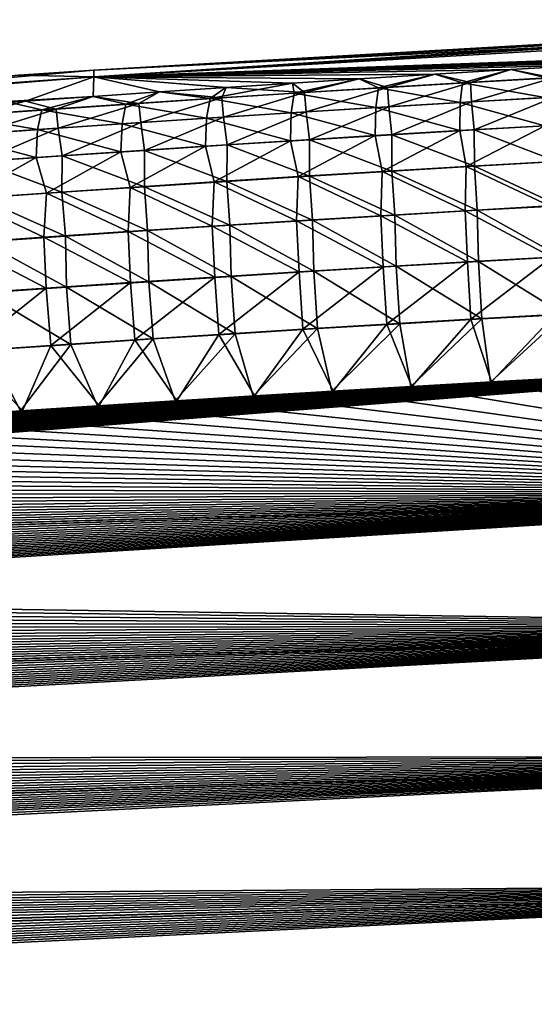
# Model space of a CAD drawing. Header units: metres. Extents: x -61 to 49, y -32 to 32.
# Tile 335 of 343: x 37.99 to 39.6, y 21.86 to 24.95. Entities that reach past the tile are written whole.
import ezdxf

# ---------------------------------------------------------------- set-up
doc = ezdxf.new("R2010")
doc.units = ezdxf.units.M
doc.layers.add('solid_K_27_40_10_000Y34', color=7, linetype='CONTINUOUS')

msp = doc.modelspace()

# ---------------------------------------------------------------- linework, layer by layer
at = {"layer": 'solid_K_27_40_10_000Y34'}
for points in [[(40.964565, 24.948526), (40.964565, 24.939426, -0.673773), (38.219318, 24.790369)], [(38.219318, 24.76976, 1.010641), (40.964565, 24.948526), (38.219318, 24.790369)], [(38.219318, 24.76976, 1.010641), (40.964565, 24.93939, 0.675123), (40.964565, 24.948526)], [(40.964565, 24.939426, -0.673773), (40.964565, 24.928038, -1.010892), (38.219318, 24.790369)], [(38.219318, 24.76976, 1.010641), (40.964565, 24.92804, 1.010881), (40.964565, 24.93939, 0.675123)], [(38.219318, 24.76976, 1.010641), (40.006702, 24.818626, 2.01419), (40.964565, 24.92804, 1.010881)], [(40.964565, 24.928038, -1.010892), (38.219318, 24.76976, -1.01064), (38.219318, 24.790369)], [(40.964565, 24.928038, -1.010892), (40.964565, 24.866577, -2.020484), (38.219318, 24.76976, -1.01064)], [(40.964565, 24.866577, -2.020484), (40.724678, 24.855301, -2.018414), (38.219318, 24.76976, -1.01064)], [(40.724678, 24.855301, -2.018414), (40.485058, 24.84355, -2.016677), (38.219318, 24.76976, -1.01064)], [(40.485058, 24.84355, -2.016677), (40.245705, 24.831322, -2.015273), (38.219318, 24.76976, -1.01064)], [(40.245705, 24.831322, -2.015273), (40.006626, 24.818621, -2.0142), (38.219318, 24.76976, -1.01064)], [(38.219318, 24.76976, 1.010641), (39.767933, 24.805454, 2.013452), (40.006702, 24.818626, 2.01419)], [(40.006626, 24.818621, -2.0142), (39.767815, 24.805447, -2.013458), (38.219318, 24.76976, -1.01064)], [(38.219318, 24.76976, 1.010641), (39.529446, 24.791813, 2.013045), (39.767933, 24.805454, 2.013452)], [(39.767815, 24.805447, -2.013458), (39.529274, 24.791803, -2.013047), (38.219318, 24.76976, -1.01064)], [(39.642082, 24.765709, -2.244987), (39.529274, 24.791803, -2.013047), (39.767815, 24.805447, -2.013458)], [(39.662502, 24.766605, 2.246369), (39.767933, 24.805454, 2.013452), (39.529446, 24.791813, 2.013045)], [(35.439369, 24.546717, 1.030289), (38.219318, 24.790369), (37.984661, 24.774036)], [(35.439369, 24.546717, 1.030289), (38.219318, 24.76976, 1.010641), (38.219318, 24.790369)], [(37.984661, 24.774036), (38.219318, 24.76976, -1.01064), (35.439369, 24.568329)], [(37.984661, 24.774036), (38.219318, 24.790369), (38.219318, 24.76976, -1.01064)], [(38.219318, 24.76976, 1.010641), (39.291241, 24.777702, 2.012966), (39.529446, 24.791813, 2.013045)], [(39.529274, 24.791803, -2.013047), (39.291008, 24.777689, -2.012966), (38.219318, 24.76976, -1.01064)], [(38.219318, 24.76976, 1.010641), (39.053318, 24.763124, 2.013217), (39.291241, 24.777702, 2.012966)], [(39.291008, 24.777689, -2.012966), (39.053013, 24.763105, -2.013215), (38.219318, 24.76976, -1.01064)], [(39.113441, 24.734581, -2.243226), (39.053013, 24.763105, -2.013215), (39.291008, 24.777689, -2.012966)], [(39.142025, 24.736074, 2.244539), (39.291241, 24.777702, 2.012966), (39.053318, 24.763124, 2.013217)], [(39.377747, 24.750435, -2.243962), (39.113441, 24.734581, -2.243226), (39.291008, 24.777689, -2.012966)], [(39.142025, 24.736074, 2.244539), (39.402248, 24.751619, 2.245313), (39.291241, 24.777702, 2.012966)], [(39.377747, 24.750435, -2.243962), (39.291008, 24.777689, -2.012966), (39.529274, 24.791803, -2.013047)], [(39.402248, 24.751619, 2.245313), (39.529446, 24.791813, 2.013045), (39.291241, 24.777702, 2.012966)], [(39.642082, 24.765709, -2.244987), (39.377747, 24.750435, -2.243962), (39.529274, 24.791803, -2.013047)], [(39.402248, 24.751619, 2.245313), (39.662502, 24.766605, 2.246369), (39.529446, 24.791813, 2.013045)], [(38.219318, 24.76976, -1.01064), (35.439369, 24.546717, -1.0303), (35.439369, 24.568329)], [(38.219318, 24.76976, -1.01064), (38.217384, 24.708071, -2.016706), (35.439369, 24.546717, -1.0303)], [(35.439369, 24.546717, 1.030289), (38.005424, 24.693159, 2.018246), (38.219318, 24.76976, 1.010641)], [(38.005424, 24.693159, 2.018246), (38.217308, 24.708063, 2.016712), (38.219318, 24.76976, 1.010641)], [(38.219318, 24.76976, 1.010641), (38.217308, 24.708063, 2.016712), (38.42598, 24.722368, 2.015458)], [(38.425972, 24.722368, -2.015452), (38.217384, 24.708071, -2.016706), (38.219318, 24.76976, -1.01064)], [(38.634773, 24.736307, -2.014452), (38.425972, 24.722368, -2.015452), (38.219318, 24.76976, -1.01064)], [(38.843784, 24.749887, -2.013707), (38.634773, 24.736307, -2.014452), (38.219318, 24.76976, -1.01064)], [(39.053013, 24.763105, -2.013215), (38.843784, 24.749887, -2.013707), (38.219318, 24.76976, -1.01064)], [(38.219318, 24.76976, 1.010641), (38.843987, 24.749899, 2.01371), (39.053318, 24.763124, 2.013217)], [(38.219318, 24.76976, 1.010641), (38.634872, 24.736313, 2.014457), (38.843987, 24.749899, 2.01371)], [(38.219318, 24.76976, 1.010641), (38.42598, 24.722368, 2.015458), (38.634872, 24.736313, 2.014457)], [(38.584934, 24.701138, -2.24263), (38.634773, 24.736307, -2.014452), (38.843784, 24.749887, -2.013707)], [(38.849171, 24.718149, -2.242782), (38.584934, 24.701138, -2.24263), (38.843784, 24.749887, -2.013707)], [(38.881832, 24.719967, 2.244047), (38.843987, 24.749899, 2.01371), (38.634872, 24.736313, 2.014457)], [(38.849171, 24.718149, -2.242782), (38.843784, 24.749887, -2.013707), (39.053013, 24.763105, -2.013215)], [(38.881832, 24.719967, 2.244047), (39.053318, 24.763124, 2.013217), (38.843987, 24.749899, 2.01371)], [(39.113441, 24.734581, -2.243226), (38.849171, 24.718149, -2.242782), (39.053013, 24.763105, -2.013215)], [(38.881832, 24.719967, 2.244047), (39.142025, 24.736074, 2.244539), (39.053318, 24.763124, 2.013217)], [(39.370663, 24.689051, -2.475087), (39.113441, 24.734581, -2.243226), (39.377747, 24.750435, -2.243962)], [(39.146412, 24.675295, 2.475726), (39.402248, 24.751619, 2.245313), (39.142025, 24.736074, 2.244539)], [(39.146412, 24.675295, 2.475726), (39.406147, 24.690706, 2.476473), (39.402248, 24.751619, 2.245313)], [(39.636337, 24.704323, -2.476088), (39.370663, 24.689051, -2.475087), (39.377747, 24.750435, -2.243962)], [(39.636337, 24.704323, -2.476088), (39.377747, 24.750435, -2.243962), (39.642082, 24.765709, -2.244987)], [(39.406147, 24.690706, 2.476473), (39.662502, 24.766605, 2.246369), (39.402248, 24.751619, 2.245313)], [(39.406147, 24.690706, 2.476473), (39.665913, 24.705564, 2.477502), (39.662502, 24.766605, 2.246369)], [(38.361546, 24.686068, 2.243915), (38.42598, 24.722368, 2.015458), (38.217308, 24.708063, 2.016712)], [(38.320732, 24.683548, -2.242774), (38.217384, 24.708071, -2.016706), (38.425972, 24.722368, -2.015452)], [(38.584934, 24.701138, -2.24263), (38.320732, 24.683548, -2.242774), (38.425972, 24.722368, -2.015452)], [(38.361546, 24.686068, 2.243915), (38.621674, 24.703299, 2.243838), (38.42598, 24.722368, 2.015458)], [(38.584934, 24.701138, -2.24263), (38.425972, 24.722368, -2.015452), (38.634773, 24.736307, -2.014452)], [(38.621674, 24.703299, 2.243838), (38.634872, 24.736313, 2.014457), (38.42598, 24.722368, 2.015458)], [(38.839413, 24.656771, -2.473973), (38.584934, 24.701138, -2.24263), (38.849171, 24.718149, -2.242782)], [(38.621674, 24.703299, 2.243838), (38.881832, 24.719967, 2.244047), (38.634872, 24.736313, 2.014457)], [(38.627037, 24.642815, 2.475085), (38.881832, 24.719967, 2.244047), (38.621674, 24.703299, 2.243838)], [(38.627037, 24.642815, 2.475085), (38.886707, 24.65933, 2.475263), (38.881832, 24.719967, 2.244047)], [(39.105022, 24.673199, -2.474381), (38.839413, 24.656771, -2.473973), (38.849171, 24.718149, -2.242782)], [(39.105022, 24.673199, -2.474381), (38.849171, 24.718149, -2.242782), (39.113441, 24.734581, -2.243226)], [(38.886707, 24.65933, 2.475263), (39.142025, 24.736074, 2.244539), (38.881832, 24.719967, 2.244047)], [(38.886707, 24.65933, 2.475263), (39.146412, 24.675295, 2.475726), (39.142025, 24.736074, 2.244539)], [(39.370663, 24.689051, -2.475087), (39.105022, 24.673199, -2.474381), (39.113441, 24.734581, -2.243226)], [(38.217384, 24.708071, -2.016706), (37.952255, 24.689358, -2.018667), (35.439369, 24.546717, -1.0303)], [(35.439369, 24.546717, 1.030289), (37.793774, 24.677885, 2.020041), (38.005424, 24.693159, 2.018246)], [(38.056568, 24.665377, -2.243212), (37.792439, 24.646626, -2.243948), (37.952255, 24.689358, -2.018667)], [(37.8414, 24.64992, 2.24493), (38.005424, 24.693159, 2.018246), (37.793774, 24.677885, 2.020041)], [(37.8414, 24.64992, 2.24493), (38.101456, 24.668274, 2.244278), (38.005424, 24.693159, 2.018246)], [(38.056568, 24.665377, -2.243212), (37.952255, 24.689358, -2.018667), (38.217384, 24.708071, -2.016706)], [(38.101456, 24.668274, 2.244278), (38.217308, 24.708063, 2.016712), (38.005424, 24.693159, 2.018246)], [(38.320732, 24.683548, -2.242774), (38.056568, 24.665377, -2.243212), (38.217384, 24.708071, -2.016706)], [(38.308304, 24.622179, -2.474051), (38.056568, 24.665377, -2.243212), (38.320732, 24.683548, -2.242774)], [(38.101456, 24.668274, 2.244278), (38.361546, 24.686068, 2.243915), (38.217308, 24.708063, 2.016712)], [(38.1078, 24.608124, 2.475589), (38.361546, 24.686068, 2.243915), (38.101456, 24.668274, 2.244278)], [(38.1078, 24.608124, 2.475589), (38.367401, 24.625746, 2.475193), (38.361546, 24.686068, 2.243915)], [(38.573841, 24.639763, -2.473862), (38.308304, 24.622179, -2.474051), (38.320732, 24.683548, -2.242774)], [(38.573841, 24.639763, -2.473862), (38.320732, 24.683548, -2.242774), (38.584934, 24.701138, -2.24263)], [(38.367401, 24.625746, 2.475193), (38.621674, 24.703299, 2.243838), (38.361546, 24.686068, 2.243915)], [(38.367401, 24.625746, 2.475193), (38.627037, 24.642815, 2.475085), (38.621674, 24.703299, 2.243838)], [(38.839413, 24.656771, -2.473973), (38.573841, 24.639763, -2.473862), (38.584934, 24.701138, -2.24263)], [(39.369377, 24.600809, -2.697339), (39.105022, 24.673199, -2.474381), (39.370663, 24.689051, -2.475087)], [(39.155453, 24.587595, 2.697995), (39.406147, 24.690706, 2.476473), (39.146412, 24.675295, 2.475726)], [(39.155453, 24.587595, 2.697995), (39.414223, 24.60284, 2.698705), (39.406147, 24.690706, 2.476473)], [(39.635643, 24.616034, -2.698302), (39.369377, 24.600809, -2.697339), (39.370663, 24.689051, -2.475087)], [(39.635643, 24.616034, -2.698302), (39.370663, 24.689051, -2.475087), (39.636337, 24.704323, -2.476088)], [(39.414223, 24.60284, 2.698705), (39.665913, 24.705564, 2.477502), (39.406147, 24.690706, 2.476473)], [(39.414223, 24.60284, 2.698705), (39.673023, 24.617544, 2.699697), (39.665913, 24.705564, 2.477502)], [(38.042805, 24.604015, -2.474541), (37.792439, 24.646626, -2.243948), (38.056568, 24.665377, -2.243212)], [(37.848236, 24.589949, 2.476274), (38.101456, 24.668274, 2.244278), (37.8414, 24.64992, 2.24493)], [(37.848236, 24.589949, 2.476274), (38.1078, 24.608124, 2.475589), (38.101456, 24.668274, 2.244278)], [(38.308304, 24.622179, -2.474051), (38.042805, 24.604015, -2.474541), (38.056568, 24.665377, -2.243212)], [(38.836941, 24.568642, -2.696315), (38.573841, 24.639763, -2.473862), (38.839413, 24.656771, -2.473973)], [(38.638008, 24.555477, 2.697432), (38.886707, 24.65933, 2.475263), (38.627037, 24.642815, 2.475085)], [(38.638008, 24.555477, 2.697432), (38.896713, 24.571806, 2.697571), (38.886707, 24.65933, 2.475263)], [(39.103142, 24.585012, -2.696676), (38.836941, 24.568642, -2.696315), (38.839413, 24.656771, -2.473973)], [(39.103142, 24.585012, -2.696676), (38.839413, 24.656771, -2.473973), (39.105022, 24.673199, -2.474381)], [(38.896713, 24.571806, 2.697571), (39.146412, 24.675295, 2.475726), (38.886707, 24.65933, 2.475263)], [(38.896713, 24.571806, 2.697571), (39.155453, 24.587595, 2.697995), (39.146412, 24.675295, 2.475726)], [(39.369377, 24.600809, -2.697339), (39.103142, 24.585012, -2.696676), (39.105022, 24.673199, -2.474381)], [(38.042805, 24.604015, -2.474541), (37.777344, 24.585272, -2.475335), (37.792439, 24.646626, -2.243948)], [(38.304646, 24.53418, -2.696503), (38.042805, 24.604015, -2.474541), (38.308304, 24.622179, -2.474051)], [(38.120705, 24.521191, 2.698019), (38.367401, 24.625746, 2.475193), (38.1078, 24.608124, 2.475589)], [(38.120705, 24.521191, 2.698019), (38.379337, 24.538605, 2.697581), (38.367401, 24.625746, 2.475193)], [(38.570774, 24.551697, -2.696256), (38.304646, 24.53418, -2.696503), (38.308304, 24.622179, -2.474051)], [(38.570774, 24.551697, -2.696256), (38.308304, 24.622179, -2.474051), (38.573841, 24.639763, -2.473862)], [(38.379337, 24.538605, 2.697581), (38.627037, 24.642815, 2.475085), (38.367401, 24.625746, 2.475193)], [(38.379337, 24.538605, 2.697581), (38.638008, 24.555477, 2.697432), (38.627037, 24.642815, 2.475085)], [(38.836941, 24.568642, -2.696315), (38.570774, 24.551697, -2.696256), (38.573841, 24.639763, -2.473862)], [(39.67448, 24.503288, 2.90974), (39.673023, 24.617544, 2.699697), (39.414223, 24.60284, 2.698705)], [(38.038555, 24.516087, -2.697055), (37.777344, 24.585272, -2.475335), (38.042805, 24.604015, -2.474541)], [(37.862106, 24.503233, 2.698746), (38.1078, 24.608124, 2.475589), (37.848236, 24.589949, 2.476274)], [(37.862106, 24.503233, 2.698746), (38.120705, 24.521191, 2.698019), (38.1078, 24.608124, 2.475589)], [(38.304646, 24.53418, -2.696503), (38.038555, 24.516087, -2.697055), (38.042805, 24.604015, -2.474541)], [(39.156067, 24.473452, 2.908143), (39.155453, 24.587595, 2.697995), (38.896713, 24.571806, 2.697571)], [(39.125011, 24.472309, -2.906941), (39.103142, 24.585012, -2.696676), (39.369377, 24.600809, -2.697339)], [(39.388634, 24.487823, -2.907563), (39.125011, 24.472309, -2.906941), (39.369377, 24.600809, -2.697339)], [(39.41526, 24.48864, 2.908797), (39.414223, 24.60284, 2.698705), (39.155453, 24.587595, 2.697995)], [(39.156067, 24.473452, 2.908143), (39.41526, 24.48864, 2.908797), (39.155453, 24.587595, 2.697995)], [(39.388634, 24.487823, -2.907563), (39.369377, 24.600809, -2.697339), (39.635643, 24.616034, -2.698302)], [(39.652287, 24.502783, -2.908484), (39.388634, 24.487823, -2.907563), (39.635643, 24.616034, -2.698302)], [(39.41526, 24.48864, 2.908797), (39.67448, 24.503288, 2.90974), (39.414223, 24.60284, 2.698705)], [(38.038555, 24.516087, -2.697055), (37.772507, 24.497417, -2.697915), (37.777344, 24.585272, -2.475335)], [(38.637783, 24.441465, 2.907706), (38.638008, 24.555477, 2.697432), (38.379337, 24.538605, 2.697581)], [(38.59787, 24.439611, -2.906597), (38.570774, 24.551697, -2.696256), (38.836941, 24.568642, -2.696315)], [(38.861423, 24.456238, -2.906618), (38.59787, 24.439611, -2.906597), (38.836941, 24.568642, -2.696315)], [(38.637783, 24.441465, 2.907706), (38.896908, 24.457727, 2.907779), (38.638008, 24.555477, 2.697432)], [(38.896908, 24.457727, 2.907779), (38.896713, 24.571806, 2.697571), (38.638008, 24.555477, 2.697432)], [(38.861423, 24.456238, -2.906618), (38.836941, 24.568642, -2.696315), (39.103142, 24.585012, -2.696676)], [(39.125011, 24.472309, -2.906941), (38.861423, 24.456238, -2.906618), (39.103142, 24.585012, -2.696676)], [(38.896908, 24.457727, 2.907779), (39.156067, 24.473452, 2.908143), (38.896713, 24.571806, 2.697571)], [(38.070877, 24.404686, -2.907464), (38.038555, 24.516087, -2.697055), (38.304646, 24.53418, -2.696503)], [(38.334354, 24.422428, -2.906878), (38.070877, 24.404686, -2.907464), (38.304646, 24.53418, -2.696503)], [(38.378689, 24.424664, 2.907926), (38.379337, 24.538605, 2.697581), (38.120705, 24.521191, 2.698019)], [(38.334354, 24.422428, -2.906878), (38.304646, 24.53418, -2.696503), (38.570774, 24.551697, -2.696256)], [(38.59787, 24.439611, -2.906597), (38.334354, 24.422428, -2.906878), (38.570774, 24.551697, -2.696256)], [(38.378689, 24.424664, 2.907926), (38.637783, 24.441465, 2.907706), (38.379337, 24.538605, 2.697581)], [(37.807438, 24.386389, -2.908355), (37.772507, 24.497417, -2.697915), (38.038555, 24.516087, -2.697055)], [(38.070877, 24.404686, -2.907464), (37.807438, 24.386389, -2.908355), (38.038555, 24.516087, -2.697055)], [(37.860619, 24.389448, 2.909248), (38.119637, 24.407326, 2.908439), (37.862106, 24.503233, 2.698746)], [(38.119637, 24.407326, 2.908439), (38.120705, 24.521191, 2.698019), (37.862106, 24.503233, 2.698746)], [(38.119637, 24.407326, 2.908439), (38.378689, 24.424664, 2.907926), (38.120705, 24.521191, 2.698019)], [(39.651108, 24.364239, -3.103486), (39.388634, 24.487823, -2.907563), (39.652287, 24.502783, -2.908484)], [(39.41526, 24.48864, 2.908797), (39.681965, 24.365082, 3.104679), (39.67448, 24.503288, 2.90974)], [(39.121445, 24.333761, -3.102078), (38.861423, 24.456238, -2.906618), (39.125011, 24.472309, -2.906941)], [(38.896908, 24.457727, 2.907779), (39.164619, 24.33548, 3.103204), (39.156067, 24.473452, 2.908143)], [(39.386261, 24.349277, -3.102629), (39.121445, 24.333761, -3.102078), (39.125011, 24.472309, -2.906941)], [(39.386261, 24.349277, -3.102629), (39.125011, 24.472309, -2.906941), (39.388634, 24.487823, -2.907563)], [(39.156067, 24.473452, 2.908143), (39.423275, 24.350546, 3.103795), (39.41526, 24.48864, 2.908797)], [(39.156067, 24.473452, 2.908143), (39.164619, 24.33548, 3.103204), (39.423275, 24.350546, 3.103795)], [(39.651108, 24.364239, -3.103486), (39.386261, 24.349277, -3.102629), (39.388634, 24.487823, -2.907563)], [(39.41526, 24.48864, 2.908797), (39.423275, 24.350546, 3.103795), (39.681965, 24.365082, 3.104679)], [(38.591919, 24.301062, -3.101901), (38.334354, 24.422428, -2.906878), (38.59787, 24.439611, -2.906597)], [(38.378689, 24.424664, 2.907926), (38.647404, 24.303759, 3.102902), (38.637783, 24.441465, 2.907706)], [(38.856663, 24.31769, -3.101835), (38.591919, 24.301062, -3.101901), (38.59787, 24.439611, -2.906597)], [(38.856663, 24.31769, -3.101835), (38.59787, 24.439611, -2.906597), (38.861423, 24.456238, -2.906618)], [(38.637783, 24.441465, 2.907706), (38.905994, 24.319883, 3.102906), (38.896908, 24.457727, 2.907779)], [(38.637783, 24.441465, 2.907706), (38.647404, 24.303759, 3.102902), (38.905994, 24.319883, 3.102906)], [(39.121445, 24.333761, -3.102078), (38.856663, 24.31769, -3.101835), (38.861423, 24.456238, -2.906618)], [(38.896908, 24.457727, 2.907779), (38.905994, 24.319883, 3.102906), (39.164619, 24.33548, 3.103204)], [(38.062542, 24.266138, -3.102968), (37.807438, 24.386389, -2.908355), (38.070877, 24.404686, -2.907464)], [(37.860619, 24.389448, 2.909248), (38.130329, 24.269915, 3.103787), (38.119637, 24.407326, 2.908439)], [(38.327209, 24.283878, -3.102278), (38.062542, 24.266138, -3.102968), (38.070877, 24.404686, -2.907464)], [(38.327209, 24.283878, -3.102278), (38.070877, 24.404686, -2.907464), (38.334354, 24.422428, -2.906878)], [(38.119637, 24.407326, 2.908439), (38.388847, 24.287102, 3.103196), (38.378689, 24.424664, 2.907926)], [(38.119637, 24.407326, 2.908439), (38.130329, 24.269915, 3.103787), (38.388847, 24.287102, 3.103196)], [(38.591919, 24.301062, -3.101901), (38.327209, 24.283878, -3.102278), (38.334354, 24.422428, -2.906878)], [(38.378689, 24.424664, 2.907926), (38.388847, 24.287102, 3.103196), (38.647404, 24.303759, 3.102902)], [(38.062542, 24.266138, -3.102968), (37.797913, 24.247841, -3.103971), (37.807438, 24.386389, -2.908355)], [(37.860619, 24.389448, 2.909248), (37.871849, 24.252197, 3.104677), (38.130329, 24.269915, 3.103787)], [(39.393353, 24.188936, -3.279852), (39.121445, 24.333761, -3.102078), (39.386261, 24.349277, -3.102629)], [(39.427917, 24.18993, 3.280895), (39.423275, 24.350546, 3.103795), (39.164619, 24.33548, 3.103204)], [(39.658012, 24.203815, -3.280637), (39.386261, 24.349277, -3.102629), (39.651108, 24.364239, -3.103486)], [(39.658012, 24.203815, -3.280637), (39.393353, 24.188936, -3.279852), (39.386261, 24.349277, -3.102629)], [(39.686829, 24.204414, 3.281707), (39.681965, 24.365082, 3.104679), (39.423275, 24.350546, 3.103795)], [(39.427917, 24.18993, 3.280895), (39.686829, 24.204414, 3.281707), (39.423275, 24.350546, 3.103795)], [(38.864128, 24.15753, -3.279219), (38.591919, 24.301062, -3.101901), (38.856663, 24.31769, -3.101835)], [(38.910194, 24.159386, 3.28017), (38.905994, 24.319883, 3.102906), (38.647404, 24.303759, 3.102902)], [(39.128723, 24.17351, -3.279379), (38.856663, 24.31769, -3.101835), (39.121445, 24.333761, -3.102078)], [(39.128723, 24.17351, -3.279379), (38.864128, 24.15753, -3.279219), (38.856663, 24.31769, -3.101835)], [(39.169041, 24.174921, 3.280383), (39.164619, 24.33548, 3.103204), (38.905994, 24.319883, 3.102906)], [(38.910194, 24.159386, 3.28017), (39.169041, 24.174921, 3.280383), (38.905994, 24.319883, 3.102906)], [(39.393353, 24.188936, -3.279852), (39.128723, 24.17351, -3.279379), (39.121445, 24.333761, -3.102078)], [(39.169041, 24.174921, 3.280383), (39.427917, 24.18993, 3.280895), (39.164619, 24.33548, 3.103204)], [(38.335056, 24.123924, -3.279847), (38.062542, 24.266138, -3.102968), (38.327209, 24.283878, -3.102278)], [(38.392609, 24.126736, 3.280651), (38.388847, 24.287102, 3.103196), (38.130329, 24.269915, 3.103787)], [(38.599575, 24.141003, -3.279375), (38.327209, 24.283878, -3.102278), (38.591919, 24.301062, -3.101901)], [(38.599575, 24.141003, -3.279375), (38.335056, 24.123924, -3.279847), (38.327209, 24.283878, -3.102278)], [(38.651382, 24.143324, 3.280259), (38.647404, 24.303759, 3.102902), (38.388847, 24.287102, 3.103196)], [(38.392609, 24.126736, 3.280651), (38.651382, 24.143324, 3.280259), (38.388847, 24.287102, 3.103196)], [(38.864128, 24.15753, -3.279219), (38.599575, 24.141003, -3.279375), (38.591919, 24.301062, -3.101901)], [(38.651382, 24.143324, 3.280259), (38.910194, 24.159386, 3.28017), (38.647404, 24.303759, 3.102902)], [(38.070576, 24.106297, -3.280637), (37.797913, 24.247841, -3.103971), (38.062542, 24.266138, -3.102968)], [(38.070576, 24.106297, -3.280637), (37.806137, 24.088118, -3.281747), (37.797913, 24.247841, -3.103971)], [(38.133869, 24.109623, 3.281346), (38.130329, 24.269915, 3.103787), (37.871849, 24.252197, 3.104677)], [(37.875172, 24.091982, 3.282347), (38.133869, 24.109623, 3.281346), (37.871849, 24.252197, 3.104677)], [(38.335056, 24.123924, -3.279847), (38.070576, 24.106297, -3.280637), (38.062542, 24.266138, -3.102968)], [(38.133869, 24.109623, 3.281346), (38.392609, 24.126736, 3.280651), (38.130329, 24.269915, 3.103787)], [(39.140095, 23.993464, -3.436267), (39.128723, 24.17351, -3.279379), (39.393353, 24.188936, -3.279852)], [(39.404106, 24.008781, -3.436657), (39.140095, 23.993464, -3.436267), (39.393353, 24.188936, -3.279852)], [(39.438599, 24.009653, 3.437566), (39.427917, 24.18993, 3.280895), (39.169041, 24.174921, 3.280383)], [(39.404106, 24.008781, -3.436657), (39.393353, 24.188936, -3.279852), (39.658012, 24.203815, -3.280637)], [(39.668152, 24.023556, -3.437364), (39.404106, 24.008781, -3.436657), (39.658012, 24.203815, -3.280637)], [(39.696907, 24.024035, 3.438301), (39.686829, 24.204414, 3.281707), (39.427917, 24.18993, 3.280895)], [(39.438599, 24.009653, 3.437566), (39.696907, 24.024035, 3.438301), (39.427917, 24.18993, 3.280895)], [(38.612179, 23.961199, -3.436447), (38.599575, 24.141003, -3.279375), (38.864128, 24.15753, -3.279219)], [(38.876118, 23.977602, -3.436197), (38.612179, 23.961199, -3.436447), (38.864128, 24.15753, -3.279219)], [(38.922081, 23.97933, 3.43701), (38.910194, 24.159386, 3.28017), (38.651382, 24.143324, 3.280259)], [(38.876118, 23.977602, -3.436197), (38.864128, 24.15753, -3.279219), (39.128723, 24.17351, -3.279379)], [(39.140095, 23.993464, -3.436267), (38.876118, 23.977602, -3.436197), (39.128723, 24.17351, -3.279379)], [(39.180325, 23.994751, 3.437136), (39.169041, 24.174921, 3.280383), (38.910194, 24.159386, 3.28017)], [(38.922081, 23.97933, 3.43701), (39.180325, 23.994751, 3.437136), (38.910194, 24.159386, 3.28017)], [(39.180325, 23.994751, 3.437136), (39.438599, 24.009653, 3.437566), (39.169041, 24.174921, 3.280383)], [(38.084419, 23.926762, -3.437914), (38.070576, 24.106297, -3.280637), (38.335056, 24.123924, -3.279847)], [(38.348278, 23.944252, -3.437019), (38.084419, 23.926762, -3.437914), (38.335056, 24.123924, -3.279847)], [(38.405704, 23.94693, 3.43768), (38.392609, 24.126736, 3.280651), (38.133869, 24.109623, 3.281346)], [(38.348278, 23.944252, -3.437019), (38.335056, 24.123924, -3.279847), (38.599575, 24.141003, -3.279375)], [(38.612179, 23.961199, -3.436447), (38.348278, 23.944252, -3.437019), (38.599575, 24.141003, -3.279375)], [(38.663876, 23.96339, 3.437191), (38.651382, 24.143324, 3.280259), (38.392609, 24.126736, 3.280651)], [(38.405704, 23.94693, 3.43768), (38.663876, 23.96339, 3.437191), (38.392609, 24.126736, 3.280651)], [(38.663876, 23.96339, 3.437191), (38.922081, 23.97933, 3.43701), (38.651382, 24.143324, 3.280259)], [(37.820602, 23.90873, -3.439134), (37.806137, 24.088118, -3.281747), (38.070576, 24.106297, -3.280637)], [(38.084419, 23.926762, -3.437914), (37.820602, 23.90873, -3.439134), (38.070576, 24.106297, -3.280637)], [(38.147572, 23.929951, 3.438478), (38.133869, 24.109623, 3.281346), (37.875172, 24.091982, 3.282347)], [(37.889481, 23.912451, 3.439587), (38.147572, 23.929951, 3.438478), (37.875172, 24.091982, 3.282347)], [(38.147572, 23.929951, 3.438478), (38.405704, 23.94693, 3.43768), (38.133869, 24.109623, 3.281346)], [(39.404106, 24.008781, -3.436657), (39.218861, 23.797846, -3.571778), (39.140095, 23.993464, -3.436267)], [(39.180325, 23.994751, 3.437136), (39.215134, 23.797621, 3.571779), (39.438599, 24.009653, 3.437566)], [(39.438599, 24.009653, 3.437566), (39.215134, 23.797621, 3.571779), (39.465, 23.811979, 3.572105)], [(39.404106, 24.008781, -3.436657), (39.468197, 23.812168, -3.572107), (39.218861, 23.797846, -3.571778)], [(39.668152, 24.023556, -3.437364), (39.468197, 23.812168, -3.572107), (39.404106, 24.008781, -3.436657)], [(39.438599, 24.009653, 3.437566), (39.465, 23.811979, 3.572105), (39.696907, 24.024035, 3.438301)], [(39.696907, 24.024035, 3.438301), (39.465, 23.811979, 3.572105), (39.716419, 23.826023, 3.572678)], [(39.668152, 24.023556, -3.437364), (39.71909, 23.826174, -3.572682), (39.468197, 23.812168, -3.572107)], [(38.876118, 23.977602, -3.436197), (38.72485, 23.768259, -3.571856), (38.612179, 23.961199, -3.436447)], [(38.663876, 23.96339, 3.437191), (38.72007, 23.767956, 3.571867), (38.922081, 23.97933, 3.43701)], [(38.922081, 23.97933, 3.43701), (38.72007, 23.767956, 3.571867), (38.966824, 23.782948, 3.571699)], [(38.876118, 23.977602, -3.436197), (38.971077, 23.783209, -3.571694), (38.72485, 23.768259, -3.571856)], [(39.140095, 23.993464, -3.436267), (38.971077, 23.783209, -3.571694), (38.876118, 23.977602, -3.436197)], [(38.922081, 23.97933, 3.43701), (38.966824, 23.782948, 3.571699), (39.180325, 23.994751, 3.437136)], [(39.180325, 23.994751, 3.437136), (38.966824, 23.782948, 3.571699), (39.215134, 23.797621, 3.571779)], [(39.140095, 23.993464, -3.436267), (39.218861, 23.797846, -3.571778), (38.971077, 23.783209, -3.571694)], [(38.348278, 23.944252, -3.437019), (38.237049, 23.737419, -3.572922), (38.084419, 23.926762, -3.437914)], [(38.147572, 23.929951, 3.438478), (38.231228, 23.73703, 3.572948), (38.405704, 23.94693, 3.43768)], [(38.405704, 23.94693, 3.43768), (38.231228, 23.73703, 3.572948), (38.474873, 23.752651, 3.572283)], [(38.348278, 23.944252, -3.437019), (38.480171, 23.752996, -3.572265), (38.237049, 23.737419, -3.572922)], [(38.612179, 23.961199, -3.436447), (38.480171, 23.752996, -3.572265), (38.348278, 23.944252, -3.437019)], [(38.405704, 23.94693, 3.43768), (38.474873, 23.752651, 3.572283), (38.663876, 23.96339, 3.437191)], [(38.663876, 23.96339, 3.437191), (38.474873, 23.752651, 3.572283), (38.72007, 23.767956, 3.571867)], [(38.612179, 23.961199, -3.436447), (38.72485, 23.768259, -3.571856), (38.480171, 23.752996, -3.572265)], [(37.889481, 23.912451, 3.439587), (37.748604, 23.704845, 3.575024), (37.98914, 23.721096, 3.573861)], [(37.820602, 23.90873, -3.439134), (37.99548, 23.721531, -3.573827), (37.755463, 23.705328, -3.57498)], [(38.084419, 23.926762, -3.437914), (37.99548, 23.721531, -3.573827), (37.820602, 23.90873, -3.439134)], [(37.889481, 23.912451, 3.439587), (37.98914, 23.721096, 3.573861), (38.147572, 23.929951, 3.438478)], [(38.147572, 23.929951, 3.438478), (37.98914, 23.721096, 3.573861), (38.231228, 23.73703, 3.572948)], [(38.084419, 23.926762, -3.437914), (38.237049, 23.737419, -3.572922), (37.99548, 23.721531, -3.573827)], [(40.996845, 23.891483, 3.579222), (32.535152, 23.236235, 3.674222), (32.30685, 23.210693, 3.681913)], [(41.236546, 23.463535, 3.848644), (40.996845, 23.891483, 3.579222), (32.30685, 23.210693, 3.681913)], [(40.996845, 23.891483, 3.579222), (32.76582, 23.261522, 3.666806), (32.535152, 23.236235, 3.674222)], [(40.996845, 23.891483, 3.579222), (32.998928, 23.286537, 3.659678), (32.76582, 23.261522, 3.666806)], [(40.996845, 23.891483, 3.579222), (33.234554, 23.311258, 3.652853), (32.998928, 23.286537, 3.659678)], [(40.996845, 23.891483, 3.579222), (33.472645, 23.335821, 3.646245), (33.234554, 23.311258, 3.652853)], [(40.996845, 23.891483, 3.579222), (33.713093, 23.360302, 3.639799), (33.472645, 23.335821, 3.646245)], [(40.996845, 23.891483, 3.579222), (33.955864, 23.384665, 3.633535), (33.713093, 23.360302, 3.639799)], [(40.996845, 23.891483, 3.579222), (34.20092, 23.408875, 3.627476), (33.955864, 23.384665, 3.633535)], [(40.996845, 23.891483, 3.579222), (34.448219, 23.43289, 3.621641), (34.20092, 23.408875, 3.627476)], [(40.996845, 23.891483, 3.579222), (34.697727, 23.456676, 3.61605), (34.448219, 23.43289, 3.621641)], [(40.996845, 23.891483, 3.579222), (34.949402, 23.480196, 3.610724), (34.697727, 23.456676, 3.61605)], [(40.996845, 23.891483, 3.579222), (35.203209, 23.50341, 3.605682), (34.949402, 23.480196, 3.610724)], [(40.996845, 23.891483, 3.579222), (35.42701, 23.523441, 3.601521), (35.203209, 23.50341, 3.605682)], [(40.996845, 23.891483, 3.579222), (35.652386, 23.543186, 3.597605), (35.42701, 23.523441, 3.601521)], [(40.996845, 23.891483, 3.579222), (35.879311, 23.562618, 3.59395), (35.652386, 23.543186, 3.597605)], [(40.996845, 23.891483, 3.579222), (36.107761, 23.581711, 3.590568), (35.879311, 23.562618, 3.59395)], [(40.996845, 23.891483, 3.579222), (36.337711, 23.600441, 3.587472), (36.107761, 23.581711, 3.590568)], [(40.996845, 23.891483, 3.579222), (36.569138, 23.61878, 3.584676), (36.337711, 23.600441, 3.587472)], [(40.996845, 23.891483, 3.579222), (36.80201, 23.636705, 3.582191), (36.569138, 23.61878, 3.584676)], [(40.996845, 23.891483, 3.579222), (37.036335, 23.654217, 3.580018), (36.80201, 23.636705, 3.582191)], [(40.996845, 23.891483, 3.579222), (37.272202, 23.671408, 3.578102), (37.036335, 23.654217, 3.580018)], [(40.996845, 23.891483, 3.579222), (37.509628, 23.688284, 3.576437), (37.272202, 23.671408, 3.578102)], [(40.996845, 23.891483, 3.579222), (37.748604, 23.704845, 3.575024), (37.509628, 23.688284, 3.576437)], [(40.996845, 23.891483, 3.579222), (37.98914, 23.721096, 3.573861), (37.748604, 23.704845, 3.575024)], [(40.996845, 23.891483, 3.579222), (38.231228, 23.73703, 3.572948), (37.98914, 23.721096, 3.573861)], [(40.996845, 23.891483, 3.579222), (38.474873, 23.752651, 3.572283), (38.231228, 23.73703, 3.572948)], [(40.996845, 23.891483, 3.579222), (38.72007, 23.767956, 3.571867), (38.474873, 23.752651, 3.572283)], [(40.996845, 23.891483, 3.579222), (38.966824, 23.782948, 3.571699), (38.72007, 23.767956, 3.571867)], [(40.996845, 23.891483, 3.579222), (39.215134, 23.797621, 3.571779), (38.966824, 23.782948, 3.571699)], [(40.996845, 23.891483, 3.579222), (39.465, 23.811979, 3.572105), (39.215134, 23.797621, 3.571779)], [(40.996845, 23.891483, 3.579222), (39.716419, 23.826023, 3.572678), (39.465, 23.811979, 3.572105)], [(41.236549, 23.463528, -3.848648), (39.468197, 23.812168, -3.572107), (39.71909, 23.826174, -3.572682)], [(41.236549, 23.463528, -3.848648), (38.72485, 23.768259, -3.571856), (38.971077, 23.783209, -3.571694)], [(41.236549, 23.463528, -3.848648), (38.971077, 23.783209, -3.571694), (39.218861, 23.797846, -3.571778)], [(41.236549, 23.463528, -3.848648), (39.218861, 23.797846, -3.571778), (39.468197, 23.812168, -3.572107)], [(41.236549, 23.463528, -3.848648), (38.237049, 23.737419, -3.572922), (38.480171, 23.752996, -3.572265)], [(41.236549, 23.463528, -3.848648), (38.480171, 23.752996, -3.572265), (38.72485, 23.768259, -3.571856)], [(41.236549, 23.463528, -3.848648), (37.755463, 23.705328, -3.57498), (37.99548, 23.721531, -3.573827)], [(41.236549, 23.463528, -3.848648), (37.99548, 23.721531, -3.573827), (38.237049, 23.737419, -3.572922)], [(41.236549, 23.463528, -3.848648), (37.517002, 23.688814, -3.576382), (37.755463, 23.705328, -3.57498)], [(41.236549, 23.463528, -3.848648), (37.044735, 23.654852, -3.579936), (37.28009, 23.671988, -3.578034)], [(41.236549, 23.463528, -3.848648), (37.28009, 23.671988, -3.578034), (37.517002, 23.688814, -3.576382)], [(41.236549, 23.463528, -3.848648), (36.512447, 23.614344, -3.585326), (36.777641, 23.634867, -3.582429)], [(41.236549, 23.463528, -3.848648), (36.777641, 23.634867, -3.582429), (37.044735, 23.654852, -3.579936)], [(41.236549, 23.463528, -3.848648), (36.249161, 23.59329, -3.588625), (36.512447, 23.614344, -3.585326)], [(41.236549, 23.463528, -3.848648), (35.728458, 23.549751, -3.596348), (35.98782, 23.571747, -3.592305)], [(41.236549, 23.463528, -3.848648), (35.98782, 23.571747, -3.592305), (36.249161, 23.59329, -3.588625)], [(41.236549, 23.463528, -3.848648), (35.471107, 23.527338, -3.600734), (35.728458, 23.549751, -3.596348)], [(41.236549, 23.463528, -3.848648), (34.962601, 23.481413, -3.610454), (35.215813, 23.504547, -3.605442)], [(41.236549, 23.463528, -3.848648), (35.215813, 23.504547, -3.605442), (35.471107, 23.527338, -3.600734)], [(41.236549, 23.463528, -3.848648), (34.71151, 23.457977, -3.61575), (34.962601, 23.481413, -3.610454)], [(41.236546, 23.463535, 3.848644), (28.244627, 22.683365, 3.872392), (28.023281, 22.650547, 3.885945)], [(41.461411, 23.045681, 4.12811), (41.236546, 23.463535, 3.848644), (28.023281, 22.650547, 3.885945)], [(41.236546, 23.463535, 3.848644), (28.468191, 22.716105, 3.859042), (28.244627, 22.683365, 3.872392)], [(41.236546, 23.463535, 3.848644), (28.694057, 22.748741, 3.845911), (28.468191, 22.716105, 3.859042)], [(41.236546, 23.463535, 3.848644), (28.922308, 22.781252, 3.833014), (28.694057, 22.748741, 3.845911)], [(41.236546, 23.463535, 3.848644), (29.153027, 22.81362, 3.820366), (28.922308, 22.781252, 3.833014)], [(41.236546, 23.463535, 3.848644), (29.386297, 22.845819, 3.807985), (29.153027, 22.81362, 3.820366)], [(41.236546, 23.463535, 3.848644), (29.622204, 22.877829, 3.795885), (29.386297, 22.845819, 3.807985)], [(41.236546, 23.463535, 3.848644), (29.860828, 22.909626, 3.784081), (29.622204, 22.877829, 3.795885)], [(41.236546, 23.463535, 3.848644), (30.102192, 22.941204, 3.772577), (29.860828, 22.909626, 3.784081)], [(41.236546, 23.463535, 3.848644), (30.345766, 22.972696, 3.761266), (30.102192, 22.941204, 3.772577)], [(41.236546, 23.463535, 3.848644), (30.591507, 23.004108, 3.75014), (30.345766, 22.972696, 3.761266)], [(41.236546, 23.463535, 3.848644), (30.839539, 23.035414, 3.73922), (30.591507, 23.004108, 3.75014)], [(41.236546, 23.463535, 3.848644), (31.089985, 23.06658, 3.728531), (30.839539, 23.035414, 3.73922)], [(41.236546, 23.463535, 3.848644), (31.342966, 23.097576, 3.718095), (31.089985, 23.06658, 3.728531)], [(41.236546, 23.463535, 3.848644), (31.598604, 23.12837, 3.707933), (31.342966, 23.097576, 3.718095)], [(41.236546, 23.463535, 3.848644), (31.857023, 23.158932, 3.698069), (31.598604, 23.12837, 3.707933)], [(41.236546, 23.463535, 3.848644), (32.08083, 23.184919, 3.689867), (31.857023, 23.158932, 3.698069)], [(41.236546, 23.463535, 3.848644), (32.30685, 23.210693, 3.681913), (32.08083, 23.184919, 3.689867)], [(41.236549, 23.463528, -3.848648), (32.099804, 23.187086, -3.689196), (32.325459, 23.212786, -3.681279)], [(41.236549, 23.463528, -3.848648), (41.461418, 23.04567, -4.128119), (32.099804, 23.187086, -3.689196)], [(41.236549, 23.463528, -3.848648), (32.325459, 23.212786, -3.681279), (32.553379, 23.238251, -3.673623)], [(41.236549, 23.463528, -3.848648), (32.553379, 23.238251, -3.673623), (32.783646, 23.263462, -3.666243)], [(41.236549, 23.463528, -3.848648), (32.783646, 23.263462, -3.666243), (33.016331, 23.288401, -3.65915)], [(41.236549, 23.463528, -3.848648), (33.016331, 23.288401, -3.65915), (33.251511, 23.313046, -3.652358)], [(41.236549, 23.463528, -3.848648), (33.251511, 23.313046, -3.652358), (33.489124, 23.337528, -3.645783)], [(41.236549, 23.463528, -3.848648), (33.489124, 23.337528, -3.645783), (33.729076, 23.361931, -3.63937)], [(41.236549, 23.463528, -3.848648), (33.729076, 23.361931, -3.63937), (33.971325, 23.386213, -3.63314)], [(41.236549, 23.463528, -3.848648), (33.971325, 23.386213, -3.63314), (34.215839, 23.410339, -3.627113)], [(41.236549, 23.463528, -3.848648), (34.215839, 23.410339, -3.627113), (34.462578, 23.434273, -3.62131)], [(41.236549, 23.463528, -3.848648), (34.462578, 23.434273, -3.62131), (34.71151, 23.457977, -3.61575)], [(41.461418, 23.04567, -4.128119), (31.876347, 23.161175, -3.69736), (32.099804, 23.187086, -3.689196)], [(41.461418, 23.04567, -4.128119), (31.618319, 23.130701, -3.707179), (31.876347, 23.161175, -3.69736)], [(41.461418, 23.04567, -4.128119), (31.363058, 23.099995, -3.717295), (31.618319, 23.130701, -3.707179)], [(41.461418, 23.04567, -4.128119), (31.110445, 23.069088, -3.727684), (31.363058, 23.099995, -3.717295)], [(41.461411, 23.045681, 4.12811), (25.14587, 22.186041, 4.094847), (24.917397, 22.145981, 4.114298)], [(41.67128, 22.63817, 4.417105), (41.461411, 23.045681, 4.12811), (24.917397, 22.145981, 4.114298)], [(41.461411, 23.045681, 4.12811), (25.376831, 22.226135, 4.075581), (25.14587, 22.186041, 4.094847)], [(41.461411, 23.045681, 4.12811), (25.610407, 22.266237, 4.05652), (25.376831, 22.226135, 4.075581)], [(41.461411, 23.045681, 4.12811), (25.84672, 22.306326, 4.037685), (25.610407, 22.266237, 4.05652)], [(41.461411, 23.045681, 4.12811), (26.085894, 22.346376, 4.019096), (25.84672, 22.306326, 4.037685)], [(41.461411, 23.045681, 4.12811), (26.328053, 22.386364, 4.000771), (26.085894, 22.346376, 4.019096)], [(41.461411, 23.045681, 4.12811), (26.573324, 22.426266, 3.982731), (26.328053, 22.386364, 4.000771)], [(41.461411, 23.045681, 4.12811), (26.821829, 22.466057, 3.964994), (26.573324, 22.426266, 3.982731)], [(41.461411, 23.045681, 4.12811), (27.073692, 22.505713, 3.947579), (26.821829, 22.466057, 3.964994)], [(41.461411, 23.045681, 4.12811), (27.328907, 22.545237, 3.930479), (27.073692, 22.505713, 3.947579)], [(41.461411, 23.045681, 4.12811), (27.586908, 22.584755, 3.91359), (27.328907, 22.545237, 3.930479)], [(41.461411, 23.045681, 4.12811), (27.80407, 22.617668, 3.899683), (27.586908, 22.584755, 3.91359)], [(41.461411, 23.045681, 4.12811), (28.023281, 22.650547, 3.885945), (27.80407, 22.617668, 3.899683)], [(41.461418, 23.04567, -4.128119), (27.82935, 22.621475, -3.898084), (28.048254, 22.654259, -3.884405)], [(41.461418, 23.04567, -4.128119), (41.671288, 22.638155, -4.417117), (27.82935, 22.621475, -3.898084)], [(41.461418, 23.04567, -4.128119), (28.048254, 22.654259, -3.884405), (28.269285, 22.686983, -3.870912)], [(41.461418, 23.04567, -4.128119), (28.269285, 22.686983, -3.870912), (28.492525, 22.719627, -3.85762)], [(41.461418, 23.04567, -4.128119), (28.492525, 22.719627, -3.85762), (28.718061, 22.752169, -3.844545)], [(41.461418, 23.04567, -4.128119), (28.718061, 22.752169, -3.844545), (28.945974, 22.784586, -3.831704)], [(41.461418, 23.04567, -4.128119), (28.945974, 22.784586, -3.831704), (29.17635, 22.816858, -3.819113)], [(41.461418, 23.04567, -4.128119), (29.17635, 22.816858, -3.819113), (29.409269, 22.848965, -3.806786)], [(41.461418, 23.04567, -4.128119), (29.409269, 22.848965, -3.806786), (29.644821, 22.88088, -3.794739)], [(41.461418, 23.04567, -4.128119), (29.644821, 22.88088, -3.794739), (29.883085, 22.912584, -3.782987)], [(41.461418, 23.04567, -4.128119), (29.883085, 22.912584, -3.782987), (30.124084, 22.944073, -3.771534)], [(41.461418, 23.04567, -4.128119), (30.124084, 22.944073, -3.771534), (30.367298, 22.975471, -3.760273)], [(41.461418, 23.04567, -4.128119), (30.367298, 22.975471, -3.760273), (30.612682, 23.006796, -3.749196)], [(41.461418, 23.04567, -4.128119), (30.612682, 23.006796, -3.749196), (30.860359, 23.038012, -3.738326)], [(41.461418, 23.04567, -4.128119), (30.860359, 23.038012, -3.738326), (31.110445, 23.069088, -3.727684)], [(41.67128, 22.63817, 4.417105), (22.726818, 21.736027, 4.325805), (22.476862, 21.68638, 4.352885)], [(41.866512, 22.241011, 4.715289), (41.67128, 22.63817, 4.417105), (22.476862, 21.68638, 4.352885)], [(41.67128, 22.63817, 4.417105), (22.980062, 21.78582, 4.298938), (22.726818, 21.736027, 4.325805)], [(41.67128, 22.63817, 4.417105), (23.185148, 21.825741, 4.277617), (22.980062, 21.78582, 4.298938)], [(41.67128, 22.63817, 4.417105), (23.392555, 21.865723, 4.256464), (23.185148, 21.825741, 4.277617)], [(41.67128, 22.63817, 4.417105), (23.602381, 21.905748, 4.235495), (23.392555, 21.865723, 4.256464)], [(41.67128, 22.63817, 4.417105), (23.814728, 21.945803, 4.214725), (23.602381, 21.905748, 4.235495)], [(41.67128, 22.63817, 4.417105), (24.029692, 21.985868, 4.194168), (23.814728, 21.945803, 4.214725)], [(41.67128, 22.63817, 4.417105), (24.247375, 22.02593, 4.173838), (24.029692, 21.985868, 4.194168)], [(41.67128, 22.63817, 4.417105), (24.467875, 22.065971, 4.153749), (24.247375, 22.02593, 4.173838)], [(41.67128, 22.63817, 4.417105), (24.691292, 22.105974, 4.133915), (24.467875, 22.065971, 4.153749)], [(41.67128, 22.63817, 4.417105), (24.917397, 22.145981, 4.114298), (24.691292, 22.105974, 4.133915)], [(41.671288, 22.638155, -4.417117), (24.720224, 22.111145, -4.131363), (24.946098, 22.151049, -4.111824)], [(41.671288, 22.638155, -4.417117), (41.866524, 22.240993, -4.715302), (24.720224, 22.111145, -4.131363)], [(41.671288, 22.638155, -4.417117), (24.946098, 22.151049, -4.111824), (25.174335, 22.191008, -4.09245)], [(41.671288, 22.638155, -4.417117), (25.174335, 22.191008, -4.09245), (25.405054, 22.230997, -4.07326)], [(41.671288, 22.638155, -4.417117), (25.405054, 22.230997, -4.07326), (25.63838, 22.270996, -4.054276)], [(41.671288, 22.638155, -4.417117), (25.63838, 22.270996, -4.054276), (25.874434, 22.31098, -4.035517)], [(41.671288, 22.638155, -4.417117), (25.874434, 22.31098, -4.035517), (26.113338, 22.350925, -4.017003)], [(41.671288, 22.638155, -4.417117), (26.113338, 22.350925, -4.017003), (26.355221, 22.390806, -3.998752)], [(41.671288, 22.638155, -4.417117), (26.355221, 22.390806, -3.998752), (26.600201, 22.430601, -3.980786)], [(41.671288, 22.638155, -4.417117), (26.600201, 22.430601, -3.980786), (26.848402, 22.470284, -3.963121)], [(41.671288, 22.638155, -4.417117), (26.848402, 22.470284, -3.963121), (27.099949, 22.509832, -3.945779)], [(41.671288, 22.638155, -4.417117), (27.099949, 22.509832, -3.945779), (27.354832, 22.549248, -3.928751)], [(41.671288, 22.638155, -4.417117), (27.354832, 22.549248, -3.928751), (27.612488, 22.588654, -3.911933)], [(41.671288, 22.638155, -4.417117), (27.612488, 22.588654, -3.911933), (27.82935, 22.621475, -3.898084)], [(41.866512, 22.241011, 4.715289), (20.388296, 21.244297, 4.608325), (20.172583, 21.195908, 4.637808)], [(42.047718, 21.854116, 5.022421), (41.866512, 22.241011, 4.715289), (20.172583, 21.195908, 4.637808)], [(41.866512, 22.241011, 4.715289), (20.607456, 21.292816, 4.579085), (20.388296, 21.244297, 4.608325)], [(41.866512, 22.241011, 4.715289), (20.829693, 21.341505, 4.550038), (20.607456, 21.292816, 4.579085)], [(41.866512, 22.241011, 4.715289), (21.054878, 21.390381, 4.521169), (20.829693, 21.341505, 4.550038)], [(41.866512, 22.241011, 4.715289), (21.283171, 21.439421, 4.492499), (21.054878, 21.390381, 4.521169)], [(41.866512, 22.241011, 4.715289), (21.514732, 21.488605, 4.46405), (21.283171, 21.439421, 4.492499)], [(41.866512, 22.241011, 4.715289), (21.749722, 21.537914, 4.435843), (21.514732, 21.488605, 4.46405)], [(41.866512, 22.241011, 4.715289), (21.9883, 21.587326, 4.407899), (21.749722, 21.537914, 4.435843)], [(41.866512, 22.241011, 4.715289), (22.230627, 21.636822, 4.38024), (21.9883, 21.587326, 4.407899)], [(41.866512, 22.241011, 4.715289), (22.476862, 21.68638, 4.352885), (22.230627, 21.636822, 4.38024)], [(41.866524, 22.240993, -4.715302), (22.261692, 21.643131, -4.376736), (22.507744, 21.692574, -4.349485)], [(41.866524, 22.240993, -4.715302), (42.047729, 21.854095, -5.022439), (22.261692, 21.643131, -4.376736)], [(41.866524, 22.240993, -4.715302), (22.507744, 21.692574, -4.349485), (22.757507, 21.742102, -4.322508)], [(41.866524, 22.240993, -4.715302), (22.757507, 21.742102, -4.322508), (23.010551, 21.791779, -4.295744)], [(41.866524, 22.240993, -4.715302), (23.010551, 21.791779, -4.295744), (23.215467, 21.831604, -4.274504)], [(41.866524, 22.240993, -4.715302), (23.215467, 21.831604, -4.274504), (23.422699, 21.871489, -4.253433)], [(41.866524, 22.240993, -4.715302), (23.422699, 21.871489, -4.253433), (23.632343, 21.911417, -4.232545)], [(41.866524, 22.240993, -4.715302), (23.632343, 21.911417, -4.232545), (23.8445, 21.951372, -4.211856)], [(41.866524, 22.240993, -4.715302), (23.8445, 21.951372, -4.211856), (24.059267, 21.991339, -4.191379)], [(41.866524, 22.240993, -4.715302), (24.059267, 21.991339, -4.191379), (24.276745, 22.031301, -4.171128)], [(41.866524, 22.240993, -4.715302), (24.276745, 22.031301, -4.171128), (24.49703, 22.071241, -4.151118)], [(41.866524, 22.240993, -4.715302), (24.49703, 22.071241, -4.151118), (24.720224, 22.111145, -4.131363)]]:
    msp.add_3dface(points, dxfattribs=at)

doc.saveas('drawing.dxf')
